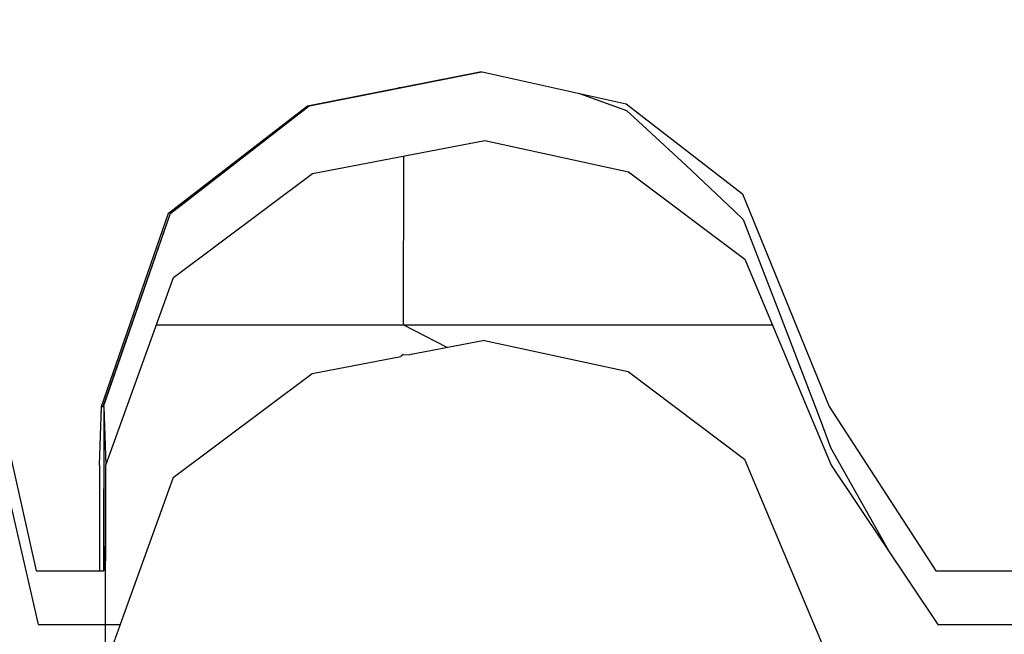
# Model space of a CAD drawing. Header units: millimetres. Extents: x -36478 to 31050, y -14815 to 11827.
# Tile 551 of 656: x -6169 to -6103, y 10892 to 10933. Entities that reach past the tile are written whole.
import ezdxf

# ---------------------------------------------------------------- set-up
doc = ezdxf.new("R2010")
doc.units = ezdxf.units.MM
doc.header["$MEASUREMENT"] = 0
doc.linetypes.add('Wipeout_Contour', pattern=[1000, 0, -1000])
for name, color, linetype in [('Nové_Konstrukce - krov', 7, 'Continuous'), ('Nové_Kóty - SP', 7, 'Continuous'), ('Nové_Výplně - Povrchové', 7, 'Continuous')]:
    doc.layers.add(name, color=color, linetype=linetype)
doc.styles.add('GENEROVANÝ_STYL_2', font='txt')
doc.dimstyles.new('GENEROVANÝ_STYL__1', dxfattribs={"dimtxt": 125, "dimasz": 190, "dimexe": 0.18, "dimexo": 300, "dimgap": 0, "dimtad": 1, "dimdec": 0, "dimzin": 0, "dimdsep": 46, "dimtxsty": 'GENEROVANÝ_STYL_2', "dimblk": 'ARROWHEAD_6', "dimblk1": 'ARROWHEAD_6', "dimblk2": 'ARROWHEAD_6', "dimcen": 0.09, "dimclrd": 1, "dimclre": 1, "dimclrt": 1, "dimazin": 0, "dimtfac": 1, "dimtdec": 4, "dimtmove": 0, "dimatfit": 3, "dimfxl": 1, "dimtolj": 1, "dimtzin": 0, "dimarcsym": 0})
doc.dimstyles.new('GENEROVANÝ_STYL__2', dxfattribs={"dimtxt": 125, "dimasz": 190, "dimexe": 0.18, "dimexo": 300, "dimgap": 0, "dimtad": 1, "dimdec": 0, "dimzin": 0, "dimdsep": 46, "dimtxsty": 'GENEROVANÝ_STYL_2', "dimblk": 'ARROWHEAD_6', "dimblk1": 'ARROWHEAD_6', "dimblk2": 'ARROWHEAD_6', "dimcen": 0.09, "dimclrd": 1, "dimclre": 1, "dimclrt": 1, "dimazin": 0, "dimtfac": 1, "dimtdec": 4, "dimtmove": 2, "dimatfit": 3, "dimfxl": 1, "dimtolj": 1, "dimtzin": 0, "dimarcsym": 0})

# ---------------------------------------------------------------- blocks, each defined once
blk = doc.blocks.new('*D6316')
at = {"layer": 'Nové_Kóty - SP', "color": 1, "linetype": 'Continuous', "lineweight": 25}
for p, q in [((-6330.406, 9887.654), (-4580.704, 11090.342)), ((-6160.469, 9640.426), (-6436.616, 10042.172)), ((-6304.642, 10026.709), (-6356.169, 9748.599)), ((-9579.031, 7654.656), (-6330.406, 9887.654)), ((-9553.267, 7793.711), (-9604.795, 7515.601))]:
    blk.add_line(p, q, dxfattribs=at)
at = {"layer": 'Nové_Kóty - SP', "color": 1, "lineweight": 25, "insert": (-8145, 8670.698), "char_height": 125, "attachment_point": 7, "rotation": 34.50335, "style": 'GENEROVANÝ_STYL_2'}
blk.add_mtext('\\A1;{\\pql;\\fArial|b0|i0|c0|p38;3\xa0942}', dxfattribs=at)
blk = doc.blocks.new('ARROWHEAD_6')
at = {"color": 0, "linetype": 'Continuous', "lineweight": 0}
for p, q in [((-0.5, -0.5), (0.5, 0.5)), ((0, 0), (-1, 0))]:
    blk.add_line(p, q, dxfattribs=at)
blk = doc.blocks.new('*D6317')
at = {"layer": 'Nové_Kóty - SP', "color": 1, "linetype": 'Continuous', "lineweight": 25}
for p, q in [((-4490.192, 11273.902), (-4541.72, 10995.793)), ((-4606.468, 10951.287), (-4554.94, 11229.397)), ((-6330.406, 9887.654), (-4580.704, 11090.342)), ((-6304.642, 10026.709), (-6356.169, 9748.599))]:
    blk.add_line(p, q, dxfattribs=at)
at = {"layer": 'Nové_Kóty - SP', "color": 1, "lineweight": 25, "char_height": 125, "attachment_point": 7, "rotation": 34.50335, "style": 'GENEROVANÝ_STYL_2'}
for s, insert in [('\\A1;{\\pql;\\fArial|b0|i0|c0|p38;80}', (-4833.617, 10946.834)), ('\\A1;{\\pql;\\fArial|b0|i0|c0|p38;2\xa0123}', (-5724.008, 10334.808))]:
    blk.add_mtext(s, dxfattribs=dict(at, insert=insert))
blk = doc.blocks.new('*D6318')
at = {"layer": 'Nové_Kóty - SP', "color": 1, "linetype": 'Continuous', "lineweight": 25}
for p, q in [((-4346.02, 10887.619), (-4622.166, 11289.365)), ((-4490.192, 11273.902), (-4541.72, 10995.793)), ((-4410.767, 10843.114), (-4686.914, 11244.859)), ((-4606.468, 10951.287), (-4554.94, 11229.397)), ((-4515.956, 11134.847), (-4392.342, 11219.815)), ((-4580.704, 11090.342), (-4515.956, 11134.847)), ((-6330.406, 9887.654), (-4580.704, 11090.342))]:
    blk.add_line(p, q, dxfattribs=at)
blk = doc.blocks.new('*D6326')
at = {"layer": 'Nové_Kóty - SP', "color": 1, "linetype": 'Continuous', "lineweight": 25}
for p, q in [((-4581.243, 11091.126), (-4857.389, 11492.871)), ((-4776.943, 11199.299), (-4725.415, 11477.408)), ((-4751.179, 11338.354), (-4627.565, 11423.322)), ((-10278.773, 7538.867), (-4751.179, 11338.354)), ((-10108.837, 7291.639), (-10384.984, 7693.384)), ((-10253.01, 7677.922), (-10304.537, 7399.812)), ((-10402.387, 7453.899), (-10278.773, 7538.867))]:
    blk.add_line(p, q, dxfattribs=at)
at = {"layer": 'Nové_Kóty - SP', "color": 1, "lineweight": 25, "insert": (-8042.901, 9106.069), "char_height": 125, "attachment_point": 7, "rotation": 34.50335, "style": 'GENEROVANÝ_STYL_2'}
blk.add_mtext('\\A1;{\\pql;\\fArial|b0|i0|c0|p38;6\xa0707- KROKEV}', dxfattribs=at)
blk = doc.blocks.new('*D6327')
at = {"layer": 'Nové_Kóty - SP', "color": 1, "linetype": 'Continuous', "lineweight": 25}
for p, q in [((-10443.646, 7778.728), (-4851.304, 11622.721)), ((-10273.71, 7531.5), (-10549.856, 7933.246)), ((-10294.793, 7517.008), (-10570.94, 7918.754)), ((-10417.882, 7917.783), (-10469.41, 7639.673)), ((-10490.493, 7625.181), (-10438.966, 7903.291)), ((-10464.73, 7764.236), (-10443.646, 7778.728)), ((-10588.344, 7679.268), (-10464.73, 7764.236))]:
    blk.add_line(p, q, dxfattribs=at)
at = {"layer": 'Nové_Kóty - SP', "color": 1, "lineweight": 25, "insert": (-10717.643, 7620.728), "char_height": 125, "attachment_point": 7, "rotation": 34.50335, "style": 'GENEROVANÝ_STYL_2'}
blk.add_mtext('\\A1;{\\pql;\\fArial|b0|i0|c0|p38;25}', dxfattribs=at)
blk = doc.blocks.new('*D6328')
at = {"layer": 'Nové_Kóty - SP', "color": 1, "linetype": 'Continuous', "lineweight": 25}
for p, q in [((-4681.368, 11375.493), (-4957.514, 11777.238)), ((-4877.068, 11483.666), (-4825.54, 11761.775)), ((-4851.304, 11622.721), (-4727.69, 11707.689)), ((-10443.646, 7778.728), (-4851.304, 11622.721)), ((-10417.882, 7917.783), (-10469.41, 7639.673)), ((-10490.493, 7625.181), (-10438.966, 7903.291))]:
    blk.add_line(p, q, dxfattribs=at)
at = {"layer": 'Nové_Kóty - SP', "color": 1, "lineweight": 25, "insert": (-7480.187, 9877.096), "char_height": 125, "attachment_point": 7, "rotation": 34.50335, "style": 'GENEROVANÝ_STYL_2'}
blk.add_mtext('\\A1;{\\pql;\\fArial|b0|i0|c0|p38;+ 6 787}', dxfattribs=at)

msp = doc.modelspace()

# ---------------------------------------------------------------- wipeouts: each hides what was drawn before it
at = {"color": 254, "linetype": 'Wipeout_Contour', "lineweight": 0, "ltscale": 50148.722285}
msp.add_wipeout([(-6138.379, 10929.585), (-6150.031, 10927.282), (-6149.862, 10927.282), (-6138.207, 10929.585)], dxfattribs=at).dxf.layer = 'Nové_Výplně - Povrchové'
at = {"color": 254, "linetype": 'Wipeout_Contour', "lineweight": 0, "ltscale": 37563.560533}
msp.add_wipeout([(-6143.547, 10910.468), (-6143.711, 10910.321), (-6143.13, 10910.433)], dxfattribs=at).dxf.layer = 'Nové_Výplně - Povrchové'
at = {"color": 254, "linetype": 'Wipeout_Contour', "lineweight": 0, "ltscale": 50089.817179}
msp.add_wipeout([(-6163.946, 10906.949), (-6164.091, 10902.979), (-6164.079, 10895.826), (-6163.94, 10895.826)], dxfattribs=at).dxf.layer = 'Nové_Výplně - Povrchové'
at = {"color": 254, "linetype": 'Wipeout_Contour', "lineweight": 0, "ltscale": 49951.475505}
msp.add_wipeout([(-6102.001, 10895.826), (-6107.54, 10895.826), (-6107.407, 10892.194), (-6101.868, 10892.194)], dxfattribs=at).dxf.layer = 'Nové_Výplně - Povrchové'

# ---------------------------------------------------------------- next in the draw order: wipeouts: each hides what was drawn before it
at = {"color": 254, "linetype": 'Wipeout_Contour', "lineweight": 0, "ltscale": 50152.708469}
msp.add_wipeout([(-6150.031, 10927.282), (-6159.415, 10920.029), (-6159.254, 10920.029), (-6149.862, 10927.282)], dxfattribs=at).dxf.layer = 'Nové_Výplně - Povrchové'
at = {"color": 254, "linetype": 'Wipeout_Contour', "lineweight": 0, "ltscale": 49983.031082}
msp.add_wipeout([(-6107.54, 10895.826), (-6114.754, 10906.949), (-6114.609, 10902.979), (-6107.407, 10892.194)], dxfattribs=at).dxf.layer = 'Nové_Výplně - Povrchové'

# ---------------------------------------------------------------- next in the draw order: wipeouts: each hides what was drawn before it
at = {"color": 254, "linetype": 'Wipeout_Contour', "lineweight": 0, "ltscale": 50039.597482}
msp.add_wipeout([(-6114.609, 10902.979), (-6114.754, 10906.949), (-6120.615, 10921.316), (-6120.454, 10916.909)], dxfattribs=at).dxf.layer = 'Nové_Výplně - Povrchové'
at = {"color": 254, "linetype": 'Wipeout_Contour', "lineweight": 0, "ltscale": 50130.967555}
msp.add_wipeout([(-6159.415, 10920.029), (-6163.946, 10906.949), (-6163.799, 10906.949), (-6159.254, 10920.029)], dxfattribs=at).dxf.layer = 'Nové_Výplně - Povrchové'

# ---------------------------------------------------------------- next in the draw order: wipeouts: each hides what was drawn before it
at = {"color": 254, "linetype": 'Wipeout_Contour', "lineweight": 0, "ltscale": 50088.177004}
msp.add_wipeout([(-6120.454, 10916.909), (-6120.615, 10921.316), (-6128.48, 10927.415), (-6128.312, 10922.822)], dxfattribs=at).dxf.layer = 'Nové_Výplně - Povrchové'
at = {"color": 254, "linetype": 'Wipeout_Contour', "lineweight": 0, "ltscale": 50093.284198}
msp.add_wipeout([(-6163.799, 10906.949), (-6163.946, 10906.949), (-6163.94, 10895.826), (-6163.806, 10895.826)], dxfattribs=at).dxf.layer = 'Nové_Výplně - Povrchové'

# ---------------------------------------------------------------- next in the draw order: wipeouts: each hides what was drawn before it
at = {"color": 254, "linetype": 'Wipeout_Contour', "lineweight": 0, "ltscale": 50119.59998}
msp.add_wipeout([(-6128.312, 10922.822), (-6128.48, 10927.415), (-6138.207, 10929.585), (-6138.037, 10924.927)], dxfattribs=at).dxf.layer = 'Nové_Výplně - Povrchové'

# ---------------------------------------------------------------- next in the draw order: linework, layer by layer
at = {"layer": 'Nové_Konstrukce - krov', "color": 1, "linetype": 'Continuous', "lineweight": 25}
for p, q in [((-6131.72, 10928.137), (-6131.639, 10928.11)), ((-6131.639, 10928.11), (-6128.463, 10926.971)), ((-6128.463, 10926.971), (-6127.939, 10926.496))]:
    msp.add_line(p, q, dxfattribs=at)

# ---------------------------------------------------------------- next in the draw order: wipeouts: each hides what was drawn before it
at = {"color": 254, "linetype": 'Wipeout_Contour', "lineweight": 0, "ltscale": 50140.321566}
msp.add_wipeout([(-6138.037, 10924.927), (-6138.207, 10929.585), (-6149.862, 10927.282), (-6149.694, 10922.694)], dxfattribs=at).dxf.layer = 'Nové_Výplně - Povrchové'

# ---------------------------------------------------------------- next in the draw order: linework, layer by layer
at = {"layer": 'Nové_Konstrukce - krov', "color": 1, "linetype": 'Continuous', "lineweight": 25}
for p, q in [((-6139.566, 10929.322), (-6138.234, 10929.585)), ((-6138.379, 10929.585), (-6138.207, 10929.585)), ((-6138.207, 10929.585), (-6128.48, 10927.415)), ((-6143.753, 10928.498), (-6139.566, 10929.322)), ((-6143.753, 10928.498), (-6143.88, 10928.498))]:
    msp.add_line(p, q, dxfattribs=at)

# ---------------------------------------------------------------- next in the draw order: wipeouts: each hides what was drawn before it
at = {"color": 254, "linetype": 'Wipeout_Contour', "lineweight": 0, "ltscale": 50144.566924}
msp.add_wipeout([(-6149.694, 10922.694), (-6149.862, 10927.282), (-6159.254, 10920.029), (-6159.094, 10915.661)], dxfattribs=at).dxf.layer = 'Nové_Výplně - Povrchové'

# ---------------------------------------------------------------- next in the draw order: linework, layer by layer
at = {"layer": 'Nové_Konstrukce - krov', "color": 1, "linetype": 'Continuous', "lineweight": 25}
for p, q in [((-6150.031, 10927.282), (-6138.379, 10929.585)), ((-6149.906, 10927.282), (-6138.252, 10929.585))]:
    msp.add_line(p, q, dxfattribs=at)

# ---------------------------------------------------------------- next in the draw order: wipeouts: each hides what was drawn before it
at = {"color": 254, "linetype": 'Wipeout_Contour', "lineweight": 0, "ltscale": 50123.38578}
msp.add_wipeout([(-6159.094, 10915.661), (-6159.254, 10920.029), (-6163.799, 10906.949), (-6163.654, 10902.979)], dxfattribs=at).dxf.layer = 'Nové_Výplně - Povrchové'

# ---------------------------------------------------------------- next in the draw order: wipeouts: each hides what was drawn before it
at = {"color": 254, "linetype": 'Wipeout_Contour', "lineweight": 0, "ltscale": 50086.33361}
msp.add_wipeout([(-6163.673, 10892.194), (-6163.654, 10902.979), (-6163.799, 10906.949), (-6163.805, 10895.826)], dxfattribs=at).dxf.layer = 'Nové_Výplně - Povrchové'

# ---------------------------------------------------------------- next in the draw order: wipeouts: each hides what was drawn before it
at = {"color": 254, "linetype": 'Wipeout_Contour', "lineweight": 0, "ltscale": 410822.724878}
msp.add_wipeout([(-6163.654, 10902.979), (-6163.673, 10892.194), (-6162.693, 10892.194), (-6159.118, 10902.138), (-6149.718, 10909.171), (-6143.711, 10910.321), (-6143.547, 10910.468), (-6143.13, 10910.433), (-6138.06, 10911.404), (-6128.335, 10909.299), (-6120.477, 10903.386), (-6114.632, 10889.456), (-6108.385, 10880.099), (-5830.82, 10880.099), (-5828.882, 10890.334), (-5822.154, 10891.86), (-5815.92, 10890.172), (-5813.602, 10880.099), (-5808.701, 10880.099), (-5808.685, 10889.456), (-5807.701, 10892.194), (-5813.25, 10892.194), (-5815.897, 10903.695), (-5822.131, 10905.383), (-5828.859, 10903.857), (-5831.068, 10892.194), (-6107.407, 10892.194), (-6114.609, 10902.979), (-6120.454, 10916.909), (-6128.312, 10922.822), (-6138.037, 10924.927), (-6149.694, 10922.694), (-6159.094, 10915.661)], dxfattribs=at).dxf.layer = 'Nové_Výplně - Povrchové'

# ---------------------------------------------------------------- next in the draw order: linework, layer by layer
at = {"layer": 'Nové_Konstrukce - krov', "color": 1, "linetype": 'Continuous', "lineweight": 25}
for p, q in [((-6128.48, 10927.415), (-6120.615, 10921.316)), ((-6159.415, 10920.029), (-6150.031, 10927.282)), ((-6159.296, 10920.029), (-6149.906, 10927.282)), ((-6127.939, 10926.496), (-6124.443, 10923.267)), ((-6149.694, 10922.694), (-6138.037, 10924.927)), ((-6138.037, 10924.927), (-6128.312, 10922.822)), ((-6143.54, 10923.873), (-6143.559, 10912.461)), ((-6159.094, 10915.661), (-6149.694, 10922.694)), ((-6128.312, 10922.822), (-6120.454, 10916.909)), ((-6124.443, 10923.267), (-6121.169, 10920.186)), ((-6121.169, 10920.186), (-6120.552, 10919.591)), ((-6120.552, 10919.591), (-6118.137, 10913.307)), ((-6118.137, 10913.307), (-6115.361, 10906.054)), ((-6160.245, 10912.461), (-6118.588, 10912.461)), ((-6115.361, 10906.054), (-6114.652, 10904.158)), ((-6107.54, 10895.826), (-6102.001, 10895.826)), ((-6107.407, 10892.194), (-6101.868, 10892.194))]:
    msp.add_line(p, q, dxfattribs=at)

# ---------------------------------------------------------------- next in the draw order: wipeouts: each hides what was drawn before it
at = {"color": 254, "linetype": 'Wipeout_Contour', "lineweight": 0, "ltscale": 75113.377563}
msp.add_wipeout([(-6149.718, 10909.171), (-6149.573, 10900.969), (-6137.913, 10903.064), (-6138.06, 10911.404), (-6143.13, 10910.433), (-6143.711, 10910.321)], dxfattribs=at).dxf.layer = 'Nové_Výplně - Povrchové'
at = {"color": 254, "linetype": 'Wipeout_Contour', "lineweight": 0, "ltscale": 49971.939124}
msp.add_wipeout([(-6114.632, 10889.456), (-6120.477, 10903.386), (-6120.339, 10895.541), (-6114.509, 10882.471)], dxfattribs=at).dxf.layer = 'Nové_Výplně - Povrchové'
at = {"color": 254, "linetype": 'Wipeout_Contour', "lineweight": 0, "ltscale": 50055.945992}
msp.add_wipeout([(-6159.118, 10902.138), (-6163.678, 10889.456), (-6163.554, 10882.471), (-6158.981, 10894.371)], dxfattribs=at).dxf.layer = 'Nové_Výplně - Povrchové'

# ---------------------------------------------------------------- next in the draw order: linework, layer by layer
at = {"layer": 'Nové_Konstrukce - krov', "color": 1, "linetype": 'Continuous', "lineweight": 25}
for p, q in [((-6140.569, 10910.923), (-6143.559, 10912.461)), ((-6143.547, 10910.468), (-6143.711, 10910.321)), ((-6143.547, 10910.468), (-6143.13, 10910.433)), ((-6114.652, 10904.158), (-6110.642, 10897.037))]:
    msp.add_line(p, q, dxfattribs=at)

# ---------------------------------------------------------------- next in the draw order: wipeouts: each hides what was drawn before it
at = {"color": 254, "linetype": 'Wipeout_Contour', "lineweight": 0, "ltscale": 50075.480329}
msp.add_wipeout([(-6149.718, 10909.171), (-6159.118, 10902.138), (-6158.981, 10894.371), (-6149.573, 10900.969)], dxfattribs=at).dxf.layer = 'Nové_Výplně - Povrchové'
at = {"color": 254, "linetype": 'Wipeout_Contour', "lineweight": 0, "ltscale": 50018.897619}
msp.add_wipeout([(-6120.477, 10903.386), (-6128.335, 10909.299), (-6128.19, 10901.09), (-6120.339, 10895.541)], dxfattribs=at).dxf.layer = 'Nové_Výplně - Povrchové'

# ---------------------------------------------------------------- next in the draw order: linework, layer by layer
at = {"layer": 'Nové_Konstrukce - krov', "color": 1, "linetype": 'Continuous', "lineweight": 25}
for p, q in [((-6120.615, 10921.316), (-6114.754, 10906.949)), ((-6120.454, 10916.909), (-6114.609, 10902.979)), ((-6149.718, 10909.171), (-6143.711, 10910.321))]:
    msp.add_line(p, q, dxfattribs=at)

# ---------------------------------------------------------------- next in the draw order: wipeouts: each hides what was drawn before it
at = {"color": 254, "linetype": 'Wipeout_Contour', "lineweight": 0, "ltscale": 50049.684161}
msp.add_wipeout([(-6128.335, 10909.299), (-6138.06, 10911.404), (-6137.913, 10903.064), (-6128.19, 10901.09)], dxfattribs=at).dxf.layer = 'Nové_Výplně - Povrchové'
at = {"color": 254, "linetype": 'Wipeout_Contour', "lineweight": 0, "ltscale": 49939.851406}
msp.add_wipeout([(-6120.339, 10895.541), (-6120.211, 10884.073), (-6114.395, 10872.259), (-6114.509, 10882.471)], dxfattribs=at).dxf.layer = 'Nové_Výplně - Povrchové'
at = {"color": 254, "linetype": 'Wipeout_Contour', "lineweight": 0, "ltscale": 50024.079126}
msp.add_wipeout([(-6158.981, 10894.371), (-6163.554, 10882.471), (-6163.441, 10872.259), (-6158.854, 10883.015)], dxfattribs=at).dxf.layer = 'Nové_Výplně - Povrchové'

# ---------------------------------------------------------------- next in the draw order: linework, layer by layer
at = {"layer": 'Nové_Konstrukce - krov', "color": 1, "linetype": 'Continuous', "lineweight": 25}
for p, q in [((-6138.06, 10911.404), (-6143.13, 10910.433)), ((-6138.06, 10911.404), (-6128.335, 10909.299)), ((-6114.754, 10906.949), (-6107.54, 10895.826)), ((-6114.609, 10902.979), (-6107.407, 10892.194))]:
    msp.add_line(p, q, dxfattribs=at)

# ---------------------------------------------------------------- next in the draw order: wipeouts: each hides what was drawn before it
at = {"color": 254, "linetype": 'Wipeout_Contour', "lineweight": 0, "ltscale": 50034.691261}
msp.add_wipeout([(-6137.913, 10903.064), (-6149.573, 10900.969), (-6149.439, 10888.979), (-6137.777, 10890.872)], dxfattribs=at).dxf.layer = 'Nové_Výplně - Povrchové'
at = {"color": 254, "linetype": 'Wipeout_Contour', "lineweight": 0, "ltscale": 49984.170237}
msp.add_wipeout([(-6120.339, 10895.541), (-6128.19, 10901.09), (-6128.057, 10889.087), (-6120.211, 10884.073)], dxfattribs=at).dxf.layer = 'Nové_Výplně - Povrchové'
at = {"color": 254, "linetype": 'Wipeout_Contour', "lineweight": 0, "ltscale": 50071.837624}
msp.add_wipeout([(-6163.805, 10895.826), (-6168.375, 10895.826), (-6168.242, 10892.194), (-6163.673, 10892.194)], dxfattribs=at).dxf.layer = 'Nové_Výplně - Povrchové'

# ---------------------------------------------------------------- next in the draw order: linework, layer by layer
at = {"layer": 'Nové_Konstrukce - krov', "color": 1, "linetype": 'Continuous', "lineweight": 25}
for p, q in [((-6159.118, 10902.138), (-6149.718, 10909.171)), ((-6120.477, 10903.386), (-6114.632, 10889.456))]:
    msp.add_line(p, q, dxfattribs=at)

# ---------------------------------------------------------------- next in the draw order: wipeouts: each hides what was drawn before it
at = {"color": 254, "linetype": 'Wipeout_Contour', "lineweight": 0, "ltscale": 50099.267031}
msp.add_wipeout([(-6168.242, 10892.194), (-6168.375, 10895.826), (-6171.035, 10907.687), (-6170.89, 10903.695)], dxfattribs=at).dxf.layer = 'Nové_Výplně - Povrchové'
at = {"color": 254, "linetype": 'Wipeout_Contour', "lineweight": 0, "ltscale": 50013.898961}
msp.add_wipeout([(-6128.19, 10901.09), (-6137.913, 10903.064), (-6137.777, 10890.872), (-6128.057, 10889.087)], dxfattribs=at).dxf.layer = 'Nové_Výplně - Povrchové'
at = {"color": 254, "linetype": 'Wipeout_Contour', "lineweight": 0, "ltscale": 50040.975198}
msp.add_wipeout([(-6149.573, 10900.969), (-6158.981, 10894.371), (-6158.854, 10883.015), (-6149.439, 10888.979)], dxfattribs=at).dxf.layer = 'Nové_Výplně - Povrchové'

# ---------------------------------------------------------------- next in the draw order: linework, layer by layer
at = {"layer": 'Nové_Konstrukce - krov', "color": 1, "linetype": 'Continuous', "lineweight": 25}
msp.add_line((-6128.335, 10909.299), (-6120.477, 10903.386), dxfattribs=at)

# ---------------------------------------------------------------- next in the draw order: wipeouts: each hides what was drawn before it
at = {"color": 254, "linetype": 'Wipeout_Contour', "lineweight": 0, "ltscale": 416605.831809}
msp.add_wipeout([(-6518.647, 10902.979), (-6518.666, 10892.194), (-6517.686, 10892.194), (-6514.11, 10902.138), (-6504.71, 10909.171), (-6498.704, 10910.321), (-6498.54, 10910.468), (-6498.123, 10910.433), (-6493.053, 10911.404), (-6483.328, 10909.299), (-6475.47, 10903.386), (-6469.625, 10889.456), (-6463.377, 10880.099), (-6185.813, 10880.099), (-6183.875, 10890.334), (-6177.147, 10891.86), (-6170.913, 10890.172), (-6168.595, 10880.099), (-6163.694, 10880.099), (-6163.678, 10889.456), (-6162.693, 10892.194), (-6168.242, 10892.194), (-6170.89, 10903.695), (-6177.123, 10905.383), (-6183.852, 10903.857), (-6186.06, 10892.194), (-6462.4, 10892.194), (-6469.602, 10902.979), (-6475.447, 10916.909), (-6483.305, 10922.822), (-6493.03, 10924.927), (-6504.687, 10922.694), (-6514.087, 10915.661)], dxfattribs=at).dxf.layer = 'Nové_Výplně - Povrchové'

# ---------------------------------------------------------------- next in the draw order: linework, layer by layer
at = {"layer": 'Nové_Konstrukce - krov', "color": 1, "linetype": 'Continuous', "lineweight": 25}
for p, q in [((-6163.946, 10906.949), (-6159.415, 10920.029)), ((-6163.837, 10906.949), (-6159.296, 10920.029)), ((-6163.654, 10902.979), (-6159.094, 10915.661)), ((-6171.035, 10907.687), (-6168.375, 10895.826)), ((-6164.091, 10902.979), (-6163.946, 10906.949)), ((-6163.946, 10906.949), (-6163.799, 10906.949)), ((-6163.807, 10906.949), (-6163.827, 10895.826)), ((-6163.799, 10906.949), (-6163.654, 10902.979)), ((-6170.89, 10903.695), (-6168.242, 10892.194)), ((-6164.091, 10902.979), (-6164.079, 10895.826)), ((-6163.678, 10889.456), (-6163.654, 10902.979)), ((-6159.118, 10902.138), (-6163.678, 10889.456)), ((-6168.375, 10895.826), (-6163.805, 10895.826)), ((-6168.242, 10892.194), (-6162.693, 10892.194))]:
    msp.add_line(p, q, dxfattribs=at)

# ---------------------------------------------------------------- next in the draw order: dimensions: what is measured, and where the dimension line sits
at = {"layer": 'Nové_Kóty - SP', "color": 1, "linetype": 'Continuous', "lineweight": 25}
for base, p1, p2, text, dimstyle, picture, middle in [((-4851.304, 11622.721), (-9826.858, 6881.409), (-4515.956, 11134.847), '+ 6 787', 'GENEROVANÝ_STYL__2', '*D6328', (-7268.847, 10098.205)), ((-10443.646, 7778.728), (-9842.858, 6859.522), (-9826.858, 6881.409), '25', 'GENEROVANÝ_STYL__1', '*D6327', (-10674.515, 7726.214)), ((-4751.179, 11338.354), (-9826.858, 6881.409), (-4362.539, 10772.95), '<MeasuredValue>- KROKEV', 'GENEROVANÝ_STYL__1', '*D6326', (-7174.223, 9779.01)), ((-4515.956, 11134.847), (-4362.539, 10772.95), (-4354.759, 10900.333), '80', 'GENEROVANÝ_STYL__1', '*D6318', (-4790.489, 11052.319))]:
    dim = msp.add_linear_dim(base=base, p1=p1, p2=p2, angle=34.50335, text=text, dimstyle=dimstyle, dxfattribs=at)
    dim.commit()
    dim.dimension.update_dxf_attribs({"geometry": picture, "text_midpoint": middle, "dimtype": 160, "text_rotation": 34.50335})
for base, p1, p2, picture, middle in [((-4580.704, 11090.342), (-6039.22, 9464.03), (-4362.539, 10772.95), '*D6317', (-5582.473, 10507.936)), ((-6330.406, 9887.654), (-9271.506, 7207.261), (-6039.22, 9464.03), '*D6316', (-8003.466, 8843.825))]:
    dim = msp.add_linear_dim(base=base, p1=p1, p2=p2, angle=34.50335, dimstyle='GENEROVANÝ_STYL__1', dxfattribs=at)
    dim.commit()
    dim.dimension.update_dxf_attribs({"geometry": picture, "text_midpoint": middle, "dimtype": 160, "text_rotation": 34.50335})

doc.saveas('drawing.dxf')
